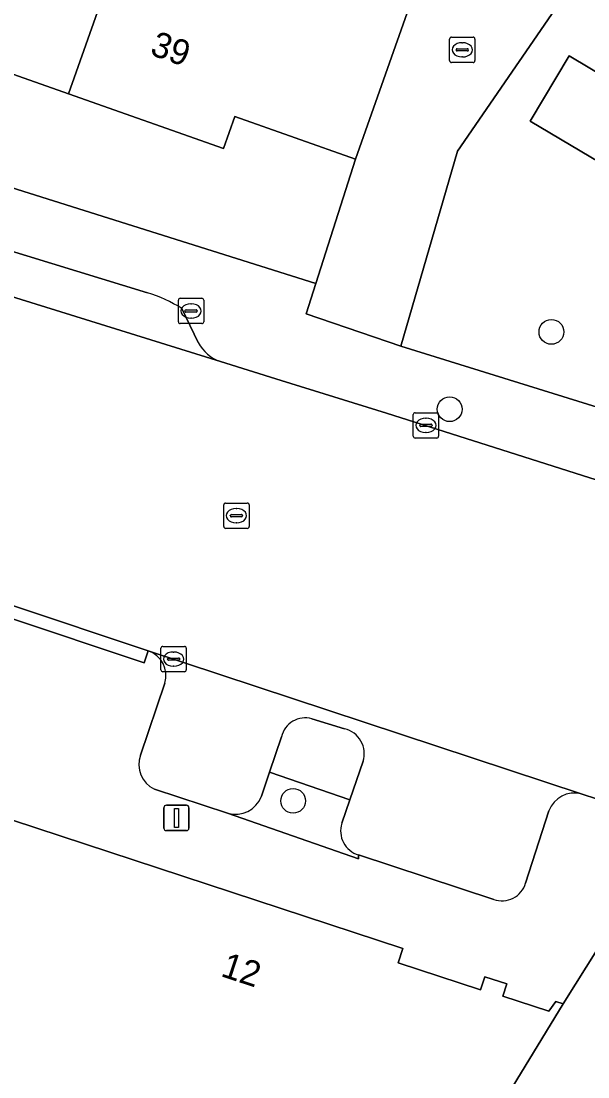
# Model space of a CAD drawing. Extents: x 160554 to 161248, y 385329 to 386506.
# Drawn here: x 160872.36 to 160894.7, y 385896.47 to 385938.11 of the extents above; entities that cross this region are included whole.
import ezdxf

# ---------------------------------------------------------------- set-up
doc = ezdxf.new("R2010")
doc.units = 0
for name, color, linetype in [('IMGEO_Boom', 7, 'Continuous'), ('IMGEO_Brandkraan', 7, 'Continuous'), ('IMGEO_Erf', 7, 'Continuous'), ('IMGEO_Groenvoorziening', 7, 'Continuous'), ('IMGEO_Kolk', 7, 'Continuous'), ('IMGEO_Lichtmast', 7, 'Continuous'), ('IMGEO_Pand', 7, 'Continuous'), ('IMGEO_Pand_nummerreeks', 7, 'Continuous'), ('IMGEO_Parkeervlak_open', 7, 'Continuous'), ('IMGEO_Rijbaan_lokaal_gesloten', 7, 'Continuous'), ('IMGEO_Rijbaan_lokaal_open', 7, 'Continuous'), ('IMGEO_Rioolput', 7, 'Continuous'), ('IMGEO_Verkeerseiland_open', 7, 'Continuous'), ('IMGEO_Voetpad_open', 7, 'Continuous')]:
    doc.layers.add(name, color=color, linetype=linetype)

msp = doc.modelspace()

# ---------------------------------------------------------------- linework, layer by layer
at = {"layer": 'IMGEO_Boom'}
for centre in [(160893.26, 385925.855), (160889.249, 385922.806), (160883.083, 385907.361)]:
    msp.add_circle(centre, 0.489, dxfattribs=at)
at = {"layer": 'IMGEO_Brandkraan'}
for p, q in [((160878.56, 385926.254), (160878.56, 385927.106)), ((160878.635, 385927.18), (160879.487, 385927.18)), ((160879.561, 385927.106), (160879.561, 385926.254)), ((160878.819, 385926.674), (160878.819, 385926.686)), ((160879.257, 385926.637), (160878.859, 385926.637)), ((160878.862, 385926.723), (160879.26, 385926.723)), ((160879.048, 385926.96), (160879.073, 385926.96)), ((160879.303, 385926.686), (160879.303, 385926.674)), ((160879.071, 385926.4), (160879.046, 385926.4)), ((160879.487, 385926.18), (160878.635, 385926.18))]:
    msp.add_line(p, q, dxfattribs=at)
for points in [[(160878.56, 385926.254), (160878.56, 385927.106)], [(160878.635, 385927.18), (160879.487, 385927.18)], [(160879.561, 385927.106), (160879.561, 385926.254)], [(160879.487, 385926.18), (160878.635, 385926.18)]]:
    msp.add_lwpolyline(points, dxfattribs=at)
for centre, radius, start, end in [((160878.637, 385927.104), 0.0765, 91.552, 178.448), ((160878.637, 385927.104), 0.0765, 91.552, 178.448), ((160879.485, 385927.104), 0.0765, 1.552, 88.448), ((160879.485, 385927.104), 0.0765, 1.552, 88.448), ((160878.859, 385926.683), 0.0403, 85.8775, 175.7526), ((160878.856, 385926.673), 0.0366, 178.938, 274.7102), ((160879.26, 385926.68), 0.043, 264.8664, 352.4533), ((160879.264, 385926.685), 0.0386, 1.7309, 96.639), ((160878.637, 385926.256), 0.0765, 181.552, 268.448), ((160878.637, 385926.256), 0.0765, 181.552, 268.448), ((160879.485, 385926.256), 0.0765, 271.552, 358.448), ((160879.485, 385926.256), 0.0765, 271.552, 358.448)]:
    msp.add_arc(centre, radius, start, end, dxfattribs=at)
for centre, major_axis, ratio, start_param, end_param in [((160879.047, 385926.68), (-0.387, 0.002), 0.722429, 4.712389, 7.853982), ((160879.072, 385926.68), (-0.39, 0.002), 0.717154, 1.570796, 4.712389)]:
    msp.add_ellipse(centre, major_axis=major_axis, ratio=ratio, start_param=start_param, end_param=end_param, dxfattribs=at)
at = {"layer": 'IMGEO_Erf'}
for points in [[(160901.859, 385950.881), (160889.565, 385932.976), (160887.33, 385925.297), (160903.014, 385920.416)], [(160861.372, 385934.889), (160883.981, 385927.769), (160885.54, 385932.667), (160880.779, 385934.348), (160880.335, 385933.09), (160874.235, 385935.243), (160868.3, 385937.337), (160862.365, 385939.432), (160856.43, 385941.526), (160850.495, 385943.621), (160844.396, 385945.773), (160846.06, 385950.488)]]:
    msp.add_lwpolyline(points, dxfattribs=at)
msp.add_lwpolyline([(160892.428, 385934.17), (160893.958, 385936.738), (160897.896, 385934.391), (160896.366, 385931.823)], close=True, dxfattribs=at)
at = {"layer": 'IMGEO_Groenvoorziening'}
for points in [[(160885.001, 385906.475), (160885.317, 385907.395), (160882.154, 385908.498), (160881.833, 385907.54)], [(160880.497, 385906.871), (160885.652, 385905.075), (160885.661, 385905.227)]]:
    msp.add_lwpolyline(points, dxfattribs=at)
for centre, radius, start, end in [((160880.805, 385907.925), 1.098, 253.7198, 339.4789), ((160885.94, 385906.173), 0.986, 162.1692, 253.5747)]:
    msp.add_arc(centre, radius, start, end, dxfattribs=at)
at = {"layer": 'IMGEO_Kolk'}
for p, q in [((160889.322, 385937.478), (160890.174, 385937.478)), ((160889.247, 385936.552), (160889.247, 385937.404)), ((160889.549, 385937.021), (160889.947, 385937.021)), ((160889.735, 385937.258), (160889.76, 385937.258)), ((160890.248, 385937.404), (160890.248, 385936.552)), ((160889.506, 385936.972), (160889.506, 385936.984)), ((160889.944, 385936.935), (160889.546, 385936.935)), ((160889.758, 385936.698), (160889.733, 385936.698)), ((160889.99, 385936.984), (160889.99, 385936.972)), ((160890.174, 385936.478), (160889.322, 385936.478)), ((160887.815, 385921.742), (160887.815, 385922.594)), ((160887.89, 385922.668), (160888.742, 385922.668)), ((160888.303, 385922.448), (160888.328, 385922.448)), ((160888.816, 385922.594), (160888.816, 385921.742)), ((160888.074, 385922.162), (160888.074, 385922.174)), ((160888.512, 385922.125), (160888.114, 385922.125)), ((160888.117, 385922.211), (160888.515, 385922.211)), ((160888.558, 385922.174), (160888.558, 385922.162)), ((160888.742, 385921.668), (160887.89, 385921.668)), ((160888.326, 385921.888), (160888.301, 385921.888)), ((160877.869, 385912.524), (160877.869, 385913.376)), ((160877.944, 385913.45), (160878.796, 385913.45)), ((160878.87, 385913.376), (160878.87, 385912.524)), ((160878.128, 385912.944), (160878.128, 385912.956)), ((160878.566, 385912.907), (160878.168, 385912.907)), ((160878.171, 385912.993), (160878.569, 385912.993)), ((160878.357, 385913.23), (160878.382, 385913.23)), ((160878.612, 385912.956), (160878.612, 385912.944)), ((160878.796, 385912.45), (160877.944, 385912.45)), ((160878.38, 385912.67), (160878.355, 385912.67))]:
    msp.add_line(p, q, dxfattribs=at)
for points in [[(160889.322, 385937.478), (160890.174, 385937.478)], [(160889.247, 385936.552), (160889.247, 385937.404)], [(160890.248, 385937.404), (160890.248, 385936.552)], [(160890.174, 385936.478), (160889.322, 385936.478)], [(160887.815, 385921.742), (160887.815, 385922.594)], [(160887.89, 385922.668), (160888.742, 385922.668)], [(160888.816, 385922.594), (160888.816, 385921.742)], [(160888.742, 385921.668), (160887.89, 385921.668)], [(160877.869, 385912.524), (160877.869, 385913.376)], [(160877.944, 385913.45), (160878.796, 385913.45)], [(160878.87, 385913.376), (160878.87, 385912.524)], [(160878.796, 385912.45), (160877.944, 385912.45)]]:
    msp.add_lwpolyline(points, dxfattribs=at)
for centre, radius, start, end in [((160889.324, 385937.402), 0.0765, 91.552, 178.448), ((160889.324, 385937.402), 0.0765, 91.552, 178.448), ((160890.172, 385937.402), 0.0765, 1.552, 88.448), ((160890.172, 385937.402), 0.0765, 1.552, 88.448), ((160889.546, 385936.981), 0.0403, 85.8775, 175.7526), ((160889.951, 385936.983), 0.0386, 1.7309, 96.639), ((160889.543, 385936.971), 0.0366, 178.938, 274.7102), ((160889.947, 385936.978), 0.043, 264.8664, 352.4533), ((160889.324, 385936.554), 0.0765, 181.552, 268.448), ((160889.324, 385936.554), 0.0765, 181.552, 268.448), ((160890.172, 385936.554), 0.0765, 271.552, 358.448), ((160890.172, 385936.554), 0.0765, 271.552, 358.448), ((160887.892, 385922.592), 0.0765, 91.552, 178.448), ((160887.892, 385922.592), 0.0765, 91.552, 178.448), ((160888.74, 385922.592), 0.0765, 1.552, 88.448), ((160888.74, 385922.592), 0.0765, 1.552, 88.448), ((160888.114, 385922.171), 0.0403, 85.8775, 175.7526), ((160888.111, 385922.161), 0.0366, 178.938, 274.7102), ((160888.515, 385922.168), 0.043, 264.8664, 352.4533), ((160888.519, 385922.173), 0.0386, 1.7309, 96.639), ((160887.892, 385921.744), 0.0765, 181.552, 268.448), ((160887.892, 385921.744), 0.0765, 181.552, 268.448), ((160888.74, 385921.744), 0.0765, 271.552, 358.448), ((160888.74, 385921.744), 0.0765, 271.552, 358.448), ((160877.946, 385913.374), 0.0765, 91.552, 178.448), ((160877.946, 385913.374), 0.0765, 91.552, 178.448), ((160878.794, 385913.374), 0.0765, 1.552, 88.448), ((160878.794, 385913.374), 0.0765, 1.552, 88.448), ((160878.168, 385912.953), 0.0403, 85.8775, 175.7526), ((160878.165, 385912.943), 0.0366, 178.938, 274.7102), ((160878.569, 385912.95), 0.043, 264.8664, 352.4533), ((160878.573, 385912.955), 0.0386, 1.7309, 96.639), ((160877.946, 385912.526), 0.0765, 181.552, 268.448), ((160877.946, 385912.526), 0.0765, 181.552, 268.448), ((160878.794, 385912.526), 0.0765, 271.552, 358.448), ((160878.794, 385912.526), 0.0765, 271.552, 358.448)]:
    msp.add_arc(centre, radius, start, end, dxfattribs=at)
for centre, major_axis, ratio, start_param, end_param in [((160889.734, 385936.978), (-0.387, 0.002), 0.722429, 4.712389, 7.853982), ((160889.759, 385936.978), (-0.39, 0.002), 0.717154, 1.570796, 4.712389), ((160888.302, 385922.168), (-0.387, 0.002), 0.722429, 4.712389, 7.853982), ((160888.327, 385922.168), (-0.39, 0.002), 0.717154, 1.570796, 4.712389), ((160878.356, 385912.95), (-0.387, 0.002), 0.722429, 4.712389, 7.853982), ((160878.381, 385912.95), (-0.39, 0.002), 0.717154, 1.570796, 4.712389)]:
    msp.add_ellipse(centre, major_axis=major_axis, ratio=ratio, start_param=start_param, end_param=end_param, dxfattribs=at)
at = {"layer": 'IMGEO_Lichtmast'}
for p, q in [((160877.988, 385906.287), (160877.988, 385907.087)), ((160877.988, 385907.087), (160877.988, 385906.287)), ((160878.088, 385907.187), (160878.878, 385907.187)), ((160878.878, 385907.187), (160878.088, 385907.187)), ((160878.978, 385907.087), (160878.978, 385906.287)), ((160878.978, 385906.287), (160878.978, 385907.087)), ((160878.878, 385906.187), (160878.088, 385906.187)), ((160878.088, 385906.187), (160878.878, 385906.187))]:
    msp.add_line(p, q, dxfattribs=at)
msp.add_lwpolyline([(160878.408, 385907.062), (160878.558, 385907.062), (160878.558, 385906.312), (160878.408, 385906.312), (160878.408, 385907.062)], dxfattribs=at)
for centre, start, end in [((160878.088, 385907.087), 90, 180), ((160878.088, 385907.087), 90, 180), ((160878.878, 385907.087), 0, 90), ((160878.878, 385907.087), 360, 90), ((160878.088, 385906.287), 180, 270), ((160878.088, 385906.287), 180, 270), ((160878.878, 385906.287), 270, 0), ((160878.878, 385906.287), 270, 0)]:
    msp.add_arc(centre, 0.1, start, end, dxfattribs=at)
at = {"layer": 'IMGEO_Pand'}
for points in [[(160877.122, 385943.426), (160871.187, 385945.521), (160868.3, 385937.337), (160874.235, 385935.243)], [(160888.841, 385942.021), (160884.127, 385943.685), (160883.843, 385943.785), (160882.986, 385941.357), (160877.122, 385943.426), (160874.235, 385935.243), (160880.335, 385933.09), (160880.779, 385934.348), (160885.54, 385932.667)], [(160892.428, 385934.17), (160896.366, 385931.823), (160897.896, 385934.391), (160893.958, 385936.738)], [(160883.339, 385889.663), (160886.624, 385888.585), (160886.518, 385888.262), (160886.899, 385888.137), (160893.721, 385899.359), (160893.43, 385899.454), (160893.159, 385899.065), (160891.349, 385899.659), (160891.506, 385900.139), (160890.636, 385900.424), (160890.467, 385899.91), (160887.221, 385900.976), (160887.405, 385901.535), (160870.059, 385907.246), (160867.486, 385899.383), (160865.156, 385892.262), (160863.802, 385888.125), (160860.8, 385878.948), (160873.636, 385874.736), (160878.094, 385873.273), (160880.553, 385880.958)]]:
    msp.add_lwpolyline(points, close=True, dxfattribs=at)
at = {"layer": 'IMGEO_Parkeervlak_open'}
for points in [[(160877.339, 385927.4), (160857.671, 385933.434)], [(160860.248, 385930.666), (160866.444, 385928.966), (160880.216, 385924.684)], [(160879.342, 385925.44), (160878.699, 385926.781)], [(160894.434, 385907.633), (160877.365, 385913.283)], [(160878.026, 385912.002), (160877.066, 385909.167)], [(160883.82, 385910.595), (160885.112, 385910.198)], [(160881.833, 385907.54), (160882.154, 385908.498), (160882.622, 385909.889)], [(160885.841, 385908.922), (160885.317, 385907.395), (160885.001, 385906.475)], [(160877.613, 385907.818), (160880.497, 385906.871)], [(160892.243, 385904.112), (160893.163, 385906.969)], [(160885.661, 385905.227), (160890.989, 385903.472)]]:
    msp.add_lwpolyline(points, dxfattribs=at)
for centre, radius, start, end in [((160875.554, 385921.675), 5.996, 58.3701, 72.6849), ((160880.737, 385926.169), 1.574, 207.6064, 250.6747), ((160877.034, 385912.301), 1.036, 343.2082, 71.3795), ((160883.557, 385909.672), 0.96, 74.1002, 166.9228), ((160884.879, 385909.218), 1.007, 342.8756, 76.6045), ((160878.078, 385908.792), 1.079, 159.6658, 244.4779), ((160880.805, 385907.925), 1.098, 253.7198, 339.4789), ((160894.161, 385906.608), 1.061, 75.0747, 160.0925), ((160885.94, 385906.173), 0.986, 162.1692, 253.5747), ((160891.31, 385904.391), 0.974, 250.7375, 343.339)]:
    msp.add_arc(centre, radius, start, end, dxfattribs=at)
at = {"layer": 'IMGEO_Rijbaan_lokaal_gesloten'}
for points in [[(160898.148, 385914.114), (160900.799, 385913.232), (160902.196, 385917.781), (160900.98, 385918.15), (160897.048, 385919.373), (160887.881, 385922.3), (160886.758, 385922.649), (160882.61, 385923.939), (160880.216, 385924.684), (160866.444, 385928.966), (160860.248, 385930.666)], [(160852.978, 385921.354), (160856.936, 385920.042), (160871.904, 385915.104), (160877.365, 385913.283), (160894.434, 385907.633), (160895.721, 385907.213), (160897.729, 385912.87)]]:
    msp.add_lwpolyline(points, dxfattribs=at)
at = {"layer": 'IMGEO_Rijbaan_lokaal_open'}
msp.add_lwpolyline([(160861.645, 385971.496), (160861.993, 385968.05), (160864.907, 385967.025), (160867.821, 385966), (160870.735, 385964.974), (160873.649, 385963.949), (160876.563, 385962.924), (160879.478, 385961.899), (160882.392, 385960.874), (160885.306, 385959.849), (160888.22, 385958.823), (160891.134, 385957.798), (160894.048, 385956.773), (160892.068, 385951.145), (160891.557, 385949.701), (160888.841, 385942.021), (160885.54, 385932.667), (160883.981, 385927.769), (160883.599, 385926.57), (160887.33, 385925.297), (160889.565, 385932.976), (160901.859, 385950.881)], dxfattribs=at)
at = {"layer": 'IMGEO_Rioolput'}
for p, q in [((160880.423, 385919.106), (160881.275, 385919.106)), ((160880.348, 385918.18), (160880.348, 385919.032)), ((160880.836, 385918.886), (160880.861, 385918.886)), ((160881.349, 385919.032), (160881.349, 385918.18)), ((160880.607, 385918.6), (160880.607, 385918.612)), ((160881.045, 385918.563), (160880.647, 385918.563)), ((160880.65, 385918.649), (160881.048, 385918.649)), ((160880.859, 385918.326), (160880.834, 385918.326)), ((160881.091, 385918.612), (160881.091, 385918.6)), ((160881.275, 385918.106), (160880.423, 385918.106))]:
    msp.add_line(p, q, dxfattribs=at)
for points in [[(160880.423, 385919.106), (160881.275, 385919.106)], [(160880.348, 385918.18), (160880.348, 385919.032)], [(160881.349, 385919.032), (160881.349, 385918.18)], [(160881.275, 385918.106), (160880.423, 385918.106)]]:
    msp.add_lwpolyline(points, dxfattribs=at)
for centre, radius, start, end in [((160880.425, 385919.03), 0.0765, 91.552, 178.448), ((160880.425, 385919.03), 0.0765, 91.552, 178.448), ((160881.273, 385919.03), 0.0765, 1.552, 88.448), ((160881.273, 385919.03), 0.0765, 1.552, 88.448), ((160880.647, 385918.609), 0.0403, 85.8775, 175.7526), ((160880.644, 385918.599), 0.0366, 178.938, 274.7102), ((160881.048, 385918.606), 0.043, 264.8664, 352.4533), ((160881.052, 385918.611), 0.0386, 1.7309, 96.639), ((160880.425, 385918.182), 0.0765, 181.552, 268.448), ((160880.425, 385918.182), 0.0765, 181.552, 268.448), ((160881.273, 385918.182), 0.0765, 271.552, 358.448), ((160881.273, 385918.182), 0.0765, 271.552, 358.448)]:
    msp.add_arc(centre, radius, start, end, dxfattribs=at)
for centre, major_axis, ratio, start_param, end_param in [((160880.835, 385918.606), (-0.387, 0.002), 0.722429, 4.712389, 7.853982), ((160880.86, 385918.606), (-0.39, 0.002), 0.717154, 1.570796, 4.712389)]:
    msp.add_ellipse(centre, major_axis=major_axis, ratio=ratio, start_param=start_param, end_param=end_param, dxfattribs=at)
at = {"layer": 'IMGEO_Verkeerseiland_open'}
for points in [[(160885.112, 385910.198), (160883.82, 385910.595)], [(160882.622, 385909.889), (160882.154, 385908.498), (160885.317, 385907.395), (160885.841, 385908.922)]]:
    msp.add_lwpolyline(points, dxfattribs=at)
for centre, radius, start, end in [((160883.557, 385909.672), 0.96, 74.1002, 166.9228), ((160884.879, 385909.218), 1.007, 342.8756, 76.6045)]:
    msp.add_arc(centre, radius, start, end, dxfattribs=at)
at = {"layer": 'IMGEO_Voetpad_open'}
for points in [[(160880.216, 385924.684), (160882.61, 385923.939), (160886.758, 385922.649), (160887.881, 385922.3), (160897.048, 385919.373), (160900.98, 385918.15), (160902.196, 385917.781), (160903.014, 385920.416), (160887.33, 385925.297), (160883.599, 385926.57), (160883.981, 385927.769), (160861.372, 385934.889)], [(160857.671, 385933.434), (160877.339, 385927.4)], [(160878.699, 385926.781), (160879.342, 385925.44)], [(160824.466, 385912.014), (160839.147, 385915.209), (160843.195, 385916.09), (160855.021, 385912.197), (160870.059, 385907.246), (160887.405, 385901.535), (160887.221, 385900.976), (160890.467, 385899.91), (160890.636, 385900.424), (160891.506, 385900.139), (160891.349, 385899.659), (160893.159, 385899.065), (160893.43, 385899.454), (160893.721, 385899.359), (160897.896, 385906.019)], [(160877.365, 385913.283), (160877.207, 385912.809), (160871.746, 385914.63), (160871.904, 385915.104)], [(160877.066, 385909.167), (160878.026, 385912.002)], [(160890.989, 385903.472), (160885.661, 385905.227), (160885.652, 385905.075), (160880.497, 385906.871), (160877.613, 385907.818)], [(160896.386, 385906.987), (160895.721, 385907.213), (160894.434, 385907.633)], [(160893.163, 385906.969), (160892.243, 385904.112)], [(160898.183, 385897.59), (160898.293, 385897.756), (160900.739, 385901.463), (160900.329, 385901.75), (160898.453, 385905.495), (160897.896, 385906.019), (160893.721, 385899.359), (160886.899, 385888.137), (160882.095, 385880.027), (160878.094, 385873.273), (160873.636, 385874.736), (160872.822, 385872.731)]]:
    msp.add_lwpolyline(points, dxfattribs=at)
msp.add_lwpolyline([(160871.904, 385915.104), (160871.746, 385914.63), (160877.207, 385912.809), (160877.365, 385913.283)], close=True, dxfattribs=at)
for centre, radius, start, end in [((160875.554, 385921.675), 5.996, 58.3701, 72.6849), ((160880.737, 385926.169), 1.574, 207.6064, 250.6747), ((160877.034, 385912.301), 1.036, 343.2082, 71.3795), ((160878.078, 385908.792), 1.079, 159.6658, 244.4779), ((160894.161, 385906.608), 1.061, 75.0747, 160.0925), ((160891.31, 385904.391), 0.974, 250.7375, 343.339)]:
    msp.add_arc(centre, radius, start, end, dxfattribs=at)

# ---------------------------------------------------------------- texts
at = {"layer": 'IMGEO_Pand_nummerreeks'}
for s, rotation, p in [('39', 340.5619, (160877.399, 385936.799)), ('12', 341.7799, (160880.188, 385900.458))]:
    msp.add_text(s, height=1, rotation=rotation, dxfattribs=at).set_placement(p)

doc.saveas('drawing.dxf')
